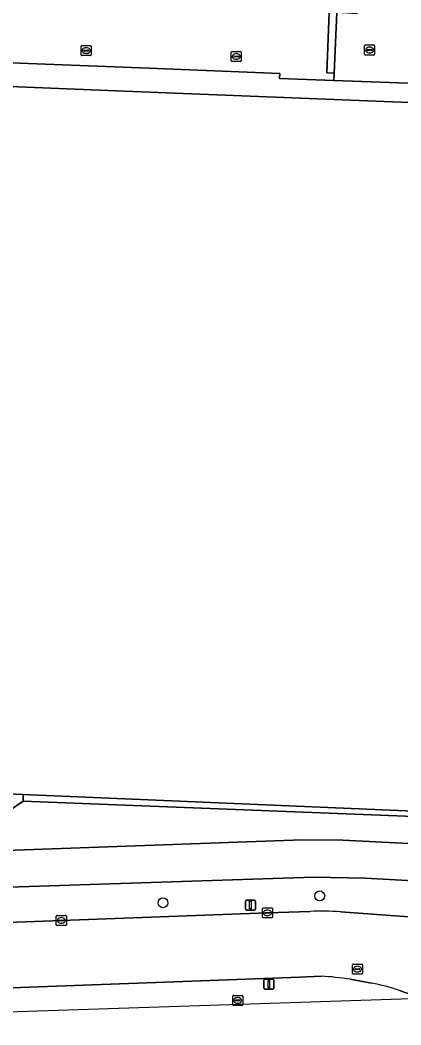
# Model space of a CAD drawing. Extents: x 160888 to 161385, y 386490 to 386908.
# Drawn here: x 161002.7 to 161040.5, y 386490.2 to 386590.1 of the extents above; entities that cross this region are included whole.
import ezdxf

# ---------------------------------------------------------------- set-up
doc = ezdxf.new("R2010")
doc.units = 0
for name, color, linetype in [('IMGEO_Berm_groen', 7, 'Continuous'), ('IMGEO_Boom', 7, 'Continuous'), ('IMGEO_Fietspad_gesloten', 7, 'Continuous'), ('IMGEO_Groenvoorziening', 7, 'Continuous'), ('IMGEO_Kolk', 7, 'Continuous'), ('IMGEO_Lichtmast', 7, 'Continuous'), ('IMGEO_Pand', 7, 'Continuous'), ('IMGEO_Rijbaan_regionaal_gesloten', 7, 'Continuous'), ('IMGEO_Rioolput', 7, 'Continuous'), ('IMGEO_Verkeersbordpaal', 7, 'Continuous'), ('IMGEO_Voetpad_open', 7, 'Continuous')]:
    doc.layers.add(name, color=color, linetype=linetype)

msp = doc.modelspace()

# ---------------------------------------------------------------- linework, layer by layer
at = {"layer": 'IMGEO_Berm_groen'}
for points in [[(161060.137, 386504.105), (161057.542, 386503.927), (161045.979, 386504.301), (161036.934, 386504.792), (161031.823, 386504.909), (160989.382, 386503.514), (160963.854, 386502.671), (160962.788, 386502.488)], [(160961.326, 386499.045), (160961.378, 386499.031), (160961.432, 386499.022), (160965.836, 386499.066), (160985.284, 386499.781), (161006.757, 386500.591), (161027.233, 386501.351), (161031.463, 386501.493)], [(161034.473, 386501.447), (161044.454, 386500.707), (161046.67, 386500.514), (161058.915, 386499.15)], [(161032.566, 386495.045), (161030.447, 386494.96), (160962.403, 386492.427)], [(161037.557, 386494.356), (161035.433, 386494.746)], [(161042.514, 386492.884), (161040.35, 386493.629)], [(160962.012, 386491.955), (160962.268, 386490.214), (161042.514, 386492.884)]]:
    msp.add_lwpolyline(points, dxfattribs=at)
for centre, radius, start, end in [((161032.591, 386476.786), 24.732, 85.63534, 92.61356), ((161031.557, 386471.479), 23.588, 80.543, 87.54927), ((161034.433, 386476.625), 18.005, 70.81296, 80.0071)]:
    msp.add_arc(centre, radius, start, end, dxfattribs=at)
at = {"layer": 'IMGEO_Boom'}
for centre in [(161032.423, 386503.036), (161016.858, 386502.347)]:
    msp.add_circle(centre, 0.489, dxfattribs=at)
at = {"layer": 'IMGEO_Fietspad_gesloten'}
for points in [[(161098.942, 386509.252), (161095.632, 386509.131), (161054.692, 386507.633), (161051.677, 386507.711), (161034.709, 386508.584), (161030.714, 386508.607), (161001.252, 386507.539), (160969.035, 386506.371), (160967.386, 386506.332)], [(160962.788, 386502.488), (160963.854, 386502.671), (160989.382, 386503.514), (161031.823, 386504.909), (161036.934, 386504.792), (161045.979, 386504.301), (161057.542, 386503.927), (161060.137, 386504.105), (161063.198, 386504.314), (161083.752, 386505.193), (161093.386, 386505.539), (161098.265, 386505.752)]]:
    msp.add_lwpolyline(points, dxfattribs=at)
at = {"layer": 'IMGEO_Groenvoorziening'}
for points in [[(160976.555, 386519.628), (160959.001, 386520.329), (160958.203, 386520.361), (160959.742, 386515.061), (160960.87, 386513.131), (160963.098, 386513.023), (161001.614, 386511.526), (161002.953, 386512.452), (161002.953, 386513.11), (160979.196, 386514.123)], [(161051.083, 386511.057), (161002.953, 386513.11), (161002.953, 386512.452), (161051.057, 386510.554)]]:
    msp.add_lwpolyline(points, close=True, dxfattribs=at)
at = {"layer": 'IMGEO_Kolk'}
for p, q in [((161008.717, 386586.599), (161008.717, 386587.451)), ((161008.792, 386587.525), (161009.644, 386587.525)), ((161009.205, 386587.305), (161009.23, 386587.305)), ((161009.718, 386587.451), (161009.718, 386586.599)), ((161009.644, 386586.525), (161008.792, 386586.525)), ((161008.976, 386587.019), (161008.976, 386587.031)), ((161009.414, 386586.982), (161009.016, 386586.982)), ((161009.019, 386587.068), (161009.417, 386587.068)), ((161009.228, 386586.745), (161009.203, 386586.745)), ((161009.46, 386587.031), (161009.46, 386587.019)), ((161023.627, 386586.014), (161023.627, 386586.866)), ((161023.702, 386586.94), (161024.554, 386586.94)), ((161023.886, 386586.434), (161023.886, 386586.446)), ((161024.324, 386586.397), (161023.926, 386586.397)), ((161023.929, 386586.483), (161024.327, 386586.483)), ((161024.138, 386586.16), (161024.113, 386586.16)), ((161024.115, 386586.72), (161024.14, 386586.72)), ((161024.37, 386586.446), (161024.37, 386586.434)), ((161024.628, 386586.866), (161024.628, 386586.014)), ((161024.554, 386585.94), (161023.702, 386585.94)), ((161026.732, 386500.925), (161026.732, 386501.777)), ((161026.807, 386501.851), (161027.659, 386501.851)), ((161026.991, 386501.345), (161026.991, 386501.357)), ((161027.429, 386501.308), (161027.031, 386501.308)), ((161027.034, 386501.394), (161027.432, 386501.394)), ((161027.22, 386501.631), (161027.245, 386501.631)), ((161027.475, 386501.357), (161027.475, 386501.345)), ((161027.733, 386501.777), (161027.733, 386500.925)), ((161006.256, 386500.165), (161006.256, 386501.017)), ((161006.331, 386501.091), (161007.183, 386501.091)), ((161006.515, 386500.585), (161006.515, 386500.597)), ((161006.953, 386500.548), (161006.555, 386500.548)), ((161006.558, 386500.634), (161006.956, 386500.634)), ((161006.767, 386500.311), (161006.742, 386500.311)), ((161006.744, 386500.871), (161006.769, 386500.871)), ((161006.999, 386500.597), (161006.999, 386500.585)), ((161007.257, 386501.017), (161007.257, 386500.165)), ((161027.659, 386500.851), (161026.807, 386500.851)), ((161027.243, 386501.071), (161027.218, 386501.071)), ((161007.183, 386500.091), (161006.331, 386500.091))]:
    msp.add_line(p, q, dxfattribs=at)
for points in [[(161008.717, 386586.599), (161008.717, 386587.451)], [(161008.792, 386587.525), (161009.644, 386587.525)], [(161009.718, 386587.451), (161009.718, 386586.599)], [(161009.644, 386586.525), (161008.792, 386586.525)], [(161023.627, 386586.014), (161023.627, 386586.866)], [(161023.702, 386586.94), (161024.554, 386586.94)], [(161024.628, 386586.866), (161024.628, 386586.014)], [(161024.554, 386585.94), (161023.702, 386585.94)], [(161026.732, 386500.925), (161026.732, 386501.777)], [(161026.807, 386501.851), (161027.659, 386501.851)], [(161027.733, 386501.777), (161027.733, 386500.925)], [(161006.256, 386500.165), (161006.256, 386501.017)], [(161006.331, 386501.091), (161007.183, 386501.091)], [(161007.257, 386501.017), (161007.257, 386500.165)], [(161027.659, 386500.851), (161026.807, 386500.851)], [(161007.183, 386500.091), (161006.331, 386500.091)]]:
    msp.add_lwpolyline(points, dxfattribs=at)
for centre, radius, start, end in [((161008.794, 386587.449), 0.0765, 91.55205, 178.44795), ((161008.794, 386587.449), 0.0765, 91.55205, 178.44795), ((161009.642, 386587.449), 0.0765, 1.55205, 88.44795), ((161009.642, 386587.449), 0.0765, 1.55205, 88.44795), ((161008.794, 386586.601), 0.0765, 181.55205, 268.44795), ((161008.794, 386586.601), 0.0765, 181.55205, 268.44795), ((161009.016, 386587.028), 0.0403, 85.87752, 175.75265), ((161009.013, 386587.018), 0.0366, 178.93798, 274.71019), ((161009.417, 386587.025), 0.043, 264.86636, 352.45326), ((161009.421, 386587.03), 0.0386, 1.73085, 96.63898), ((161009.642, 386586.601), 0.0765, 271.55205, 358.44795), ((161009.642, 386586.601), 0.0765, 271.55205, 358.44795), ((161023.704, 386586.864), 0.0765, 91.55205, 178.44795), ((161023.704, 386586.864), 0.0765, 91.55205, 178.44795), ((161023.926, 386586.443), 0.0403, 85.87752, 175.75265), ((161023.923, 386586.433), 0.0366, 178.93798, 274.71019), ((161024.327, 386586.44), 0.043, 264.86636, 352.45326), ((161024.331, 386586.445), 0.0386, 1.73085, 96.63898), ((161024.552, 386586.864), 0.0765, 1.55205, 88.44795), ((161024.552, 386586.864), 0.0765, 1.55205, 88.44795), ((161023.704, 386586.016), 0.0765, 181.55205, 268.44795), ((161023.704, 386586.016), 0.0765, 181.55205, 268.44795), ((161024.552, 386586.016), 0.0765, 271.55205, 358.44795), ((161024.552, 386586.016), 0.0765, 271.55205, 358.44795), ((161026.809, 386501.775), 0.0765, 91.55205, 178.44795), ((161026.809, 386501.775), 0.0765, 91.55205, 178.44795), ((161027.031, 386501.354), 0.0403, 85.87752, 175.75265), ((161027.028, 386501.344), 0.0366, 178.93798, 274.71019), ((161027.432, 386501.351), 0.043, 264.86636, 352.45326), ((161027.436, 386501.356), 0.0386, 1.73085, 96.63898), ((161027.657, 386501.775), 0.0765, 1.55205, 88.44795), ((161027.657, 386501.775), 0.0765, 1.55205, 88.44795), ((161006.333, 386501.015), 0.0765, 91.55205, 178.44795), ((161006.333, 386501.015), 0.0765, 91.55205, 178.44795), ((161006.555, 386500.594), 0.0403, 85.87752, 175.75265), ((161006.552, 386500.584), 0.0366, 178.93798, 274.71019), ((161006.956, 386500.591), 0.043, 264.86636, 352.45326), ((161006.96, 386500.596), 0.0386, 1.73085, 96.63898), ((161007.181, 386501.015), 0.0765, 1.55205, 88.44795), ((161007.181, 386501.015), 0.0765, 1.55205, 88.44795), ((161026.809, 386500.927), 0.0765, 181.55205, 268.44795), ((161026.809, 386500.927), 0.0765, 181.55205, 268.44795), ((161027.657, 386500.927), 0.0765, 271.55205, 358.44795), ((161027.657, 386500.927), 0.0765, 271.55205, 358.44795), ((161006.333, 386500.167), 0.0765, 181.55205, 268.44795), ((161006.333, 386500.167), 0.0765, 181.55205, 268.44795), ((161007.181, 386500.167), 0.0765, 271.55205, 358.44795), ((161007.181, 386500.167), 0.0765, 271.55205, 358.44795)]:
    msp.add_arc(centre, radius, start, end, dxfattribs=at)
for centre, major_axis, ratio, start_param, end_param in [((161009.204, 386587.025), (-0.387, 0.002), 0.722429, 4.712389, 7.853982), ((161009.229, 386587.025), (-0.39, 0.002), 0.717154, 1.570796, 4.712389), ((161024.114, 386586.44), (-0.387, 0.002), 0.722429, 4.712389, 7.853982), ((161024.139, 386586.44), (-0.39, 0.002), 0.717154, 1.570796, 4.712389), ((161027.219, 386501.351), (-0.387, 0.002), 0.722429, 4.712389, 7.853982), ((161027.244, 386501.351), (-0.39, 0.002), 0.717154, 1.570796, 4.712389), ((161006.743, 386500.591), (-0.387, 0.002), 0.722429, 4.712389, 7.853982), ((161006.768, 386500.591), (-0.39, 0.002), 0.717154, 1.570796, 4.712389)]:
    msp.add_ellipse(centre, major_axis=major_axis, ratio=ratio, start_param=start_param, end_param=end_param, dxfattribs=at)
at = {"layer": 'IMGEO_Lichtmast'}
for p, q in [((161026.868, 386493.857), (161026.868, 386494.657)), ((161026.868, 386494.657), (161026.868, 386493.857)), ((161026.968, 386494.757), (161027.758, 386494.757)), ((161027.758, 386494.757), (161026.968, 386494.757)), ((161027.858, 386494.657), (161027.858, 386493.857)), ((161027.858, 386493.857), (161027.858, 386494.657)), ((161027.758, 386493.757), (161026.968, 386493.757)), ((161026.968, 386493.757), (161027.758, 386493.757))]:
    msp.add_line(p, q, dxfattribs=at)
msp.add_lwpolyline([(161027.288, 386494.632), (161027.438, 386494.632), (161027.438, 386493.882), (161027.288, 386493.882), (161027.288, 386494.632)], dxfattribs=at)
for centre, start, end in [((161026.968, 386494.657), 90, 180), ((161026.968, 386494.657), 90, 180), ((161027.758, 386494.657), 0, 90), ((161027.758, 386494.657), 360, 90), ((161026.968, 386493.857), 180, 270), ((161026.968, 386493.857), 180, 270), ((161027.758, 386493.857), 270, 0), ((161027.758, 386493.857), 270, 0)]:
    msp.add_arc(centre, 0.1, start, end, dxfattribs=at)
at = {"layer": 'IMGEO_Pand'}
msp.add_lwpolyline([(161042.986, 386581.802), (161011.368, 386583.058), (161000, 386583.51), (160979.803, 386584.313), (160976.892, 386584.429), (160964.455, 386584.923), (160961.567, 386585.038), (160961.144, 386574.431), (160960.308, 386553.441), (160960.274, 386552.584), (160959.971, 386544.983), (160959.762, 386539.713), (160959.495, 386533.022), (160958.695, 386533.049), (160958.68, 386532.619), (160968.805, 386532.221), (160970.544, 386532.153), (160973.555, 386525.878), (160976.555, 386519.628), (160979.196, 386514.123), (161002.953, 386513.11), (161051.083, 386511.057)], dxfattribs=at)
at = {"layer": 'IMGEO_Rijbaan_regionaal_gesloten'}
for points in [[(161031.463, 386501.493), (161027.233, 386501.351), (161006.757, 386500.591), (160985.284, 386499.781), (160965.836, 386499.066), (160961.432, 386499.022), (160962.403, 386492.427), (161030.447, 386494.96), (161032.566, 386495.045)], [(161058.915, 386499.15), (161046.67, 386500.514), (161044.454, 386500.707), (161034.473, 386501.447)], [(161035.433, 386494.746), (161037.557, 386494.356)], [(161040.35, 386493.629), (161042.514, 386492.884), (161083.554, 386494.25)]]:
    msp.add_lwpolyline(points, dxfattribs=at)
for centre, radius, start, end in [((161032.591, 386476.786), 24.732, 85.63534, 92.61356), ((161031.557, 386471.479), 23.588, 80.543, 87.54927), ((161034.433, 386476.625), 18.005, 70.81296, 80.0071)]:
    msp.add_arc(centre, radius, start, end, dxfattribs=at)
at = {"layer": 'IMGEO_Rioolput'}
for p, q in [((161036.873, 386586.658), (161036.873, 386587.51)), ((161036.948, 386587.584), (161037.8, 386587.584)), ((161037.361, 386587.364), (161037.386, 386587.364)), ((161037.874, 386587.51), (161037.874, 386586.658)), ((161037.8, 386586.584), (161036.948, 386586.584)), ((161037.132, 386587.078), (161037.132, 386587.09)), ((161037.57, 386587.041), (161037.172, 386587.041)), ((161037.175, 386587.127), (161037.573, 386587.127)), ((161037.384, 386586.804), (161037.359, 386586.804)), ((161037.616, 386587.09), (161037.616, 386587.078)), ((161035.671, 386495.33), (161035.671, 386496.182)), ((161035.746, 386496.256), (161036.598, 386496.256)), ((161035.93, 386495.75), (161035.93, 386495.762)), ((161036.368, 386495.713), (161035.97, 386495.713)), ((161035.973, 386495.799), (161036.371, 386495.799)), ((161036.182, 386495.476), (161036.157, 386495.476)), ((161036.159, 386496.036), (161036.184, 386496.036)), ((161036.414, 386495.762), (161036.414, 386495.75)), ((161036.672, 386496.182), (161036.672, 386495.33)), ((161036.598, 386495.256), (161035.746, 386495.256)), ((161023.777, 386492.223), (161023.777, 386493.075)), ((161023.852, 386493.149), (161024.704, 386493.149)), ((161024.036, 386492.643), (161024.036, 386492.655)), ((161024.474, 386492.606), (161024.076, 386492.606)), ((161024.079, 386492.692), (161024.477, 386492.692)), ((161024.288, 386492.369), (161024.263, 386492.369)), ((161024.265, 386492.929), (161024.29, 386492.929)), ((161024.52, 386492.655), (161024.52, 386492.643)), ((161024.778, 386493.075), (161024.778, 386492.223)), ((161024.704, 386492.149), (161023.852, 386492.149))]:
    msp.add_line(p, q, dxfattribs=at)
for points in [[(161036.873, 386586.658), (161036.873, 386587.51)], [(161036.948, 386587.584), (161037.8, 386587.584)], [(161037.874, 386587.51), (161037.874, 386586.658)], [(161037.8, 386586.584), (161036.948, 386586.584)], [(161035.671, 386495.33), (161035.671, 386496.182)], [(161035.746, 386496.256), (161036.598, 386496.256)], [(161036.672, 386496.182), (161036.672, 386495.33)], [(161036.598, 386495.256), (161035.746, 386495.256)], [(161023.777, 386492.223), (161023.777, 386493.075)], [(161023.852, 386493.149), (161024.704, 386493.149)], [(161024.778, 386493.075), (161024.778, 386492.223)], [(161024.704, 386492.149), (161023.852, 386492.149)]]:
    msp.add_lwpolyline(points, dxfattribs=at)
for centre, radius, start, end in [((161036.95, 386587.508), 0.0765, 91.55205, 178.44795), ((161036.95, 386587.508), 0.0765, 91.55205, 178.44795), ((161037.798, 386587.508), 0.0765, 1.55205, 88.44795), ((161037.798, 386587.508), 0.0765, 1.55205, 88.44795), ((161036.95, 386586.66), 0.0765, 181.55205, 268.44795), ((161036.95, 386586.66), 0.0765, 181.55205, 268.44795), ((161037.172, 386587.087), 0.0403, 85.87752, 175.75265), ((161037.169, 386587.077), 0.0366, 178.93798, 274.71019), ((161037.573, 386587.084), 0.043, 264.86636, 352.45326), ((161037.577, 386587.089), 0.0386, 1.73085, 96.63898), ((161037.798, 386586.66), 0.0765, 271.55205, 358.44795), ((161037.798, 386586.66), 0.0765, 271.55205, 358.44795), ((161035.748, 386496.18), 0.0765, 91.55205, 178.44795), ((161035.748, 386496.18), 0.0765, 91.55205, 178.44795), ((161035.748, 386495.332), 0.0765, 181.55205, 268.44795), ((161035.748, 386495.332), 0.0765, 181.55205, 268.44795), ((161035.97, 386495.759), 0.0403, 85.87752, 175.75265), ((161035.967, 386495.749), 0.0366, 178.93798, 274.71019), ((161036.371, 386495.756), 0.043, 264.86636, 352.45326), ((161036.375, 386495.761), 0.0386, 1.73085, 96.63898), ((161036.596, 386496.18), 0.0765, 1.55205, 88.44795), ((161036.596, 386496.18), 0.0765, 1.55205, 88.44795), ((161036.596, 386495.332), 0.0765, 271.55205, 358.44795), ((161036.596, 386495.332), 0.0765, 271.55205, 358.44795), ((161023.854, 386493.073), 0.0765, 91.55205, 178.44795), ((161023.854, 386493.073), 0.0765, 91.55205, 178.44795), ((161024.076, 386492.652), 0.0403, 85.87752, 175.75265), ((161024.073, 386492.642), 0.0366, 178.93798, 274.71019), ((161024.477, 386492.649), 0.043, 264.86636, 352.45326), ((161024.481, 386492.654), 0.0386, 1.73085, 96.63898), ((161024.702, 386493.073), 0.0765, 1.55205, 88.44795), ((161024.702, 386493.073), 0.0765, 1.55205, 88.44795), ((161023.854, 386492.225), 0.0765, 181.55205, 268.44795), ((161023.854, 386492.225), 0.0765, 181.55205, 268.44795), ((161024.702, 386492.225), 0.0765, 271.55205, 358.44795), ((161024.702, 386492.225), 0.0765, 271.55205, 358.44795)]:
    msp.add_arc(centre, radius, start, end, dxfattribs=at)
for centre, major_axis, ratio, start_param, end_param in [((161037.36, 386587.084), (-0.387, 0.002), 0.722429, 4.712389, 7.853982), ((161037.385, 386587.084), (-0.39, 0.002), 0.717154, 1.570796, 4.712389), ((161036.158, 386495.756), (-0.387, 0.002), 0.722429, 4.712389, 7.853982), ((161036.183, 386495.756), (-0.39, 0.002), 0.717154, 1.570796, 4.712389), ((161024.264, 386492.649), (-0.387, 0.002), 0.722429, 4.712389, 7.853982), ((161024.289, 386492.649), (-0.39, 0.002), 0.717154, 1.570796, 4.712389)]:
    msp.add_ellipse(centre, major_axis=major_axis, ratio=ratio, start_param=start_param, end_param=end_param, dxfattribs=at)
at = {"layer": 'IMGEO_Verkeersbordpaal'}
for p, q in [((161025.036, 386501.719), (161025.036, 386502.519)), ((161025.036, 386502.519), (161025.036, 386501.719)), ((161025.136, 386502.619), (161025.926, 386502.619)), ((161025.926, 386502.619), (161025.136, 386502.619)), ((161026.026, 386502.519), (161026.026, 386501.719)), ((161026.026, 386501.719), (161026.026, 386502.519)), ((161025.926, 386501.619), (161025.136, 386501.619)), ((161025.136, 386501.619), (161025.926, 386501.619))]:
    msp.add_line(p, q, dxfattribs=at)
msp.add_lwpolyline([(161025.456, 386502.494), (161025.606, 386502.494), (161025.606, 386501.744), (161025.456, 386501.744), (161025.456, 386502.494)], dxfattribs=at)
for centre, start, end in [((161025.136, 386502.519), 90, 180), ((161025.136, 386502.519), 90, 180), ((161025.926, 386502.519), 0, 90), ((161025.926, 386502.519), 360, 90), ((161025.136, 386501.719), 180, 270), ((161025.136, 386501.719), 180, 270), ((161025.926, 386501.719), 270, 0), ((161025.926, 386501.719), 270, 0)]:
    msp.add_arc(centre, 0.1, start, end, dxfattribs=at)
at = {"layer": 'IMGEO_Voetpad_open'}
for points in [[(161037.439, 386671.94), (161036.878, 386658.569), (161038.892, 386658.486), (161038.459, 386648.393), (161036.459, 386648.511), (161036.27, 386642.995), (161038.239, 386642.934), (161037.838, 386632.863), (161035.827, 386632.928), (161035.629, 386627.449), (161037.623, 386627.362), (161037.208, 386617.388), (161035.226, 386617.494), (161035.002, 386611.955), (161036.98, 386611.894), (161036.567, 386601.871), (161034.528, 386601.928), (161034.321, 386596.416), (161036.35, 386596.338), (161036.102, 386590.674), (161034.122, 386590.81), (161033.859, 386584.777), (161033.828, 386584.056), (161043.051, 386583.712)], [(161000, 386585.882), (161015.434, 386585.271), (161028.446, 386584.756), (161028.426, 386584.257), (161033.828, 386584.056), (161033.859, 386584.777), (161033.138, 386584.814), (161033.374, 386590.823)], [(161001.458, 386507.711), (161001.252, 386507.539), (161030.714, 386508.607), (161034.709, 386508.584), (161051.677, 386507.711), (161051.083, 386511.057), (161051.057, 386510.554), (161002.953, 386512.452), (161001.614, 386511.526), (160963.098, 386513.023), (160960.87, 386513.131), (160959.515, 386513.197), (160955.544, 386513.508)]]:
    msp.add_lwpolyline(points, dxfattribs=at)
for points in [[(161033.138, 386584.814), (161033.859, 386584.777), (161034.122, 386590.81), (161033.374, 386590.823)], [(161028.446, 386584.756), (161015.434, 386585.271), (161000, 386585.882), (160979.913, 386586.677), (160979.803, 386584.313), (161000, 386583.51), (161011.368, 386583.058), (161042.986, 386581.802), (161043.051, 386583.712), (161033.828, 386584.056), (161028.426, 386584.257)]]:
    msp.add_lwpolyline(points, close=True, dxfattribs=at)

doc.saveas('drawing.dxf')
